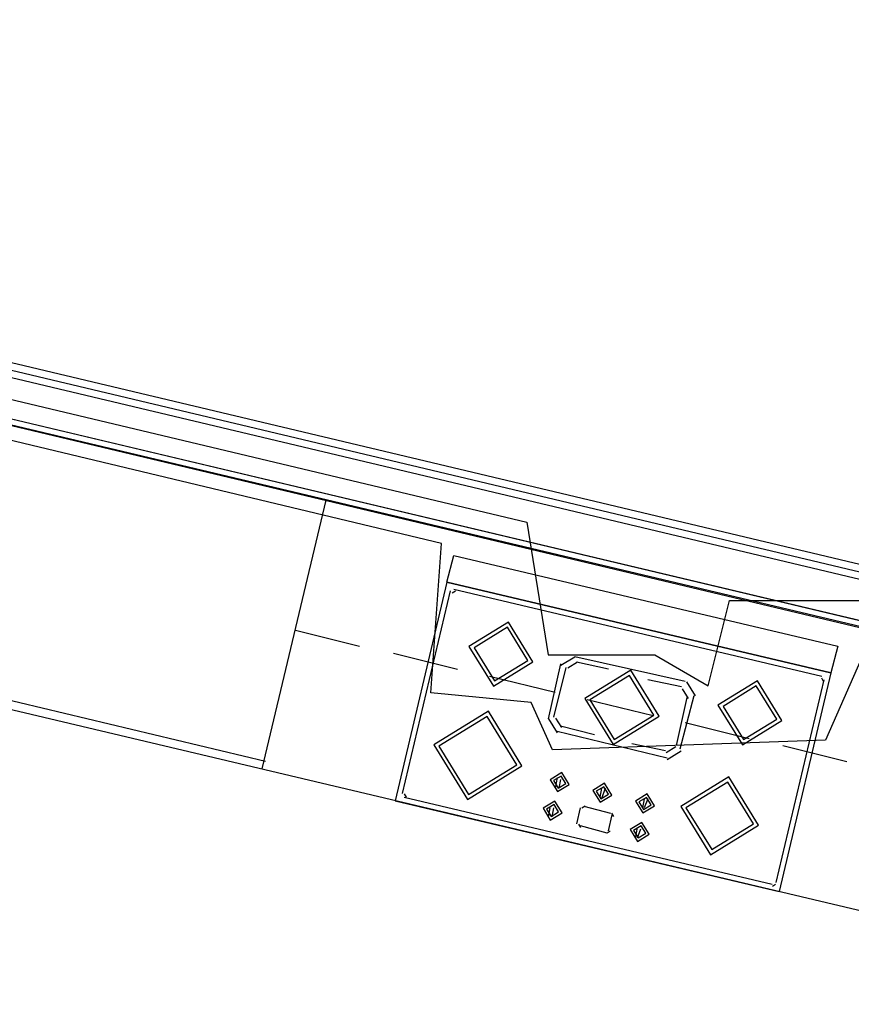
# Model space of a CAD drawing. Header units: feet. Extents: x -79 to 198, y -22 to 181.
# Tile 349 of 656: x 22.6 to 28.83, y 47.9 to 55.29. Entities that reach past the tile are written whole.
import ezdxf

# ---------------------------------------------------------------- set-up
doc = ezdxf.new("R2010")
doc.units = ezdxf.units.FT
for name, color, linetype in [('A-AREA-COMUN', 252, 'CONTINUOUS'), ('A-AREA-UNIDAD', 30, 'CONTINUOUS'), ('A-LINEA', 7, 'CONTINUOUS')]:
    doc.layers.add(name, color=color, linetype=linetype)

msp = doc.modelspace()

# ---------------------------------------------------------------- linework, layer by layer
at = {"layer": 'A-AREA-COMUN'}
msp.add_lwpolyline([(13.872, 55.2889), (14.432, 55.2889), (14.752, 55.0933), (14.88, 53.9733), (17.568, 53.3333), (18.64, 53.3689), (26.4, 51.52), (26.56, 50.5244), (27.36, 50.5244), (27.76, 50.2933), (27.92, 50.9333), (28.928, 50.9333), (58.208, 43.9644)], dxfattribs=at)
at = {"layer": 'A-AREA-UNIDAD'}
msp.add_lwpolyline([(58.08, 43.68), (28.96, 50.6133), (28.64, 49.8844), (26.592, 49.8133), (26.432, 50.1689), (25.68, 50.24), (25.76, 51.36), (17.888, 53.2444), (16.8, 53.2444), (14.528, 53.6889), (14.272, 54.8089)], dxfattribs=at)
at = {"layer": 'A-LINEA'}
for p, q in [((58.32, 44.1511), (17.88, 53.7644)), ((58.3333, 44.2044), (17.8933, 53.8178)), ((58.3067, 44.0978), (17.88, 53.7111)), ((58.24, 43.8044), (17.8, 53.4178)), ((58.2267, 43.7644), (17.7867, 53.3778)), ((20.0267, 52.8444), (34.6267, 49.3644)), ((24.8933, 51.6844), (24.4133, 49.6711)), ((25.8, 51.0711), (25.4133, 49.4311)), ((25.8, 51.0711), (28.68, 50.3911)), ((25.8267, 51.0044), (25.4667, 49.4844)), ((25.8646, 51.0039), (25.8405, 50.9891)), ((25.8533, 51.0178), (28.6133, 50.3644)), ((24.6667, 50.7111), (25.1467, 50.5911)), ((25.4, 50.5378), (25.88, 50.4178)), ((27.5867, 50.3244), (26.76, 50.5111)), ((26.6533, 50.4578), (26.56, 50.0444)), ((26.76, 50.5088), (26.6557, 50.4445)), ((26.7805, 50.4695), (26.7083, 50.425)), ((27.0133, 50.4178), (26.7733, 50.4711)), ((26.12, 50.3644), (26.6133, 50.2444)), ((26.6933, 50.4311), (26.6, 50.0578)), ((28.68, 50.3911), (28.2933, 48.7511)), ((24.44, 49.7244), (21.9867, 50.3111)), ((27.56, 50.2844), (27.3067, 50.3378)), ((27.6643, 50.2177), (27.6, 50.3221)), ((28.6267, 50.3378), (28.2667, 48.8178)), ((28.6261, 50.3265), (28.6113, 50.3506)), ((27.6533, 50.2178), (27.5467, 49.8178)), ((27.6117, 50.1972), (27.5672, 50.2695)), ((26.8533, 50.1911), (27.3467, 50.0711)), ((27.6, 50.2044), (27.52, 49.8444)), ((26.5623, 50.0445), (26.6266, 49.9401)), ((26.615, 50.0517), (26.6595, 49.9794)), ((27.5867, 50.0178), (28.0667, 49.8978)), ((27.4533, 49.7511), (26.6267, 49.9511)), ((26.9067, 49.9244), (26.6533, 49.9911)), ((27.44, 49.8044), (27.1867, 49.8578)), ((27.4461, 49.7927), (27.5184, 49.8372)), ((27.4533, 49.7401), (27.5577, 49.8044)), ((28.32, 49.8444), (28.8, 49.7244)), ((26.6267, 49.6044), (26.6133, 49.5244)), ((26.64, 49.6044), (26.64, 49.6044)), ((26.6533, 49.5911), (26.64, 49.5244)), ((25.4805, 49.4824), (25.4954, 49.4583)), ((26.96, 49.5244), (26.9467, 49.4578)), ((26.9867, 49.5244), (26.96, 49.4444)), ((26.9733, 49.5244), (26.9733, 49.5244)), ((25.4133, 49.4311), (28.2933, 48.7511)), ((25.48, 49.4578), (28.24, 48.8044)), ((27.28, 49.4444), (27.2667, 49.3778)), ((27.3067, 49.4444), (27.28, 49.3778)), ((27.2933, 49.4444), (27.2933, 49.4444)), ((26.5733, 49.3778), (26.56, 49.3111)), ((26.6, 49.3778), (26.5867, 49.3111)), ((26.5867, 49.3778), (26.5867, 49.3778)), ((26.8, 49.3778), (26.7733, 49.2578)), ((26.838, 49.3906), (26.8139, 49.3757)), ((26.8267, 49.3911), (27.0267, 49.3378)), ((27.0528, 49.3132), (27.038, 49.3372)), ((26.7872, 49.2557), (26.802, 49.2317)), ((27.0133, 49.2044), (27.04, 49.3244)), ((26.8, 49.2444), (27, 49.1911)), ((27.002, 49.1917), (27.0261, 49.2065)), ((27.2267, 49.2311), (27.2133, 49.1511)), ((27.2533, 49.2178), (27.2267, 49.1511)), ((27.24, 49.2311), (27.24, 49.2311)), ((28.242, 48.7917), (28.2661, 48.8065))]:
    msp.add_line(p, q, dxfattribs=at)
for points in [[(34.6933, 49.4044), (19.9867, 52.8978), (19.2, 49.5644)], [(25.8533, 51.2711), (28.7333, 50.5911), (28.68, 50.3911), (25.8, 51.0711), (25.8533, 51.2711)], [(25.9667, 50.5882), (26.1496, 50.2911), (26.4466, 50.4741), (26.2637, 50.7711), (25.9667, 50.5882)], [(26.0056, 50.5789), (26.1589, 50.33), (26.4077, 50.4833), (26.2545, 50.7322), (26.0056, 50.5789)], [(26.8344, 50.1974), (27.047, 49.8522), (27.3922, 50.0648), (27.1796, 50.41), (26.8344, 50.1974)], [(26.8734, 50.1882), (27.0563, 49.8911), (27.3533, 50.0741), (27.1704, 50.3711), (26.8734, 50.1882)], [(27.8334, 50.1482), (28.0163, 49.8511), (28.3133, 50.0341), (28.1304, 50.3311), (27.8334, 50.1482)], [(27.8723, 50.1389), (28.0255, 49.89), (28.2744, 50.0433), (28.1211, 50.2922), (27.8723, 50.1389)], [(32.2, 49.9378), (31.72, 47.9378), (21.9733, 50.2444)], [(25.7025, 49.8497), (25.9547, 49.4403), (26.3641, 49.6925), (26.112, 50.1019), (25.7025, 49.8497)], [(25.7415, 49.8405), (25.964, 49.4792), (26.3252, 49.7017), (26.1027, 50.063), (25.7415, 49.8405)], [(26.5753, 49.5881), (26.6297, 49.4998), (26.718, 49.5542), (26.6636, 49.6425), (26.5753, 49.5881)], [(26.6013, 49.5819), (26.6359, 49.5257), (26.6921, 49.5603), (26.6575, 49.6165), (26.6013, 49.5819)], [(26.8953, 49.5081), (26.9497, 49.4198), (27.038, 49.4742), (26.9836, 49.5625), (26.8953, 49.5081)], [(27.5548, 49.3871), (27.7773, 49.0259), (28.1385, 49.2484), (27.916, 49.6096), (27.5548, 49.3871)], [(27.5937, 49.3779), (27.7865, 49.0648), (28.0996, 49.2577), (27.9068, 49.5707), (27.5937, 49.3779)], [(26.9213, 49.5019), (26.9559, 49.4457), (27.0121, 49.4803), (26.9775, 49.5365), (26.9213, 49.5019)], [(27.2153, 49.4281), (27.2697, 49.3398), (27.358, 49.3942), (27.3036, 49.4825), (27.2153, 49.4281)], [(26.522, 49.3747), (26.5764, 49.2864), (26.6647, 49.3408), (26.6103, 49.4291), (26.522, 49.3747)], [(26.5479, 49.3686), (26.5825, 49.3124), (26.6387, 49.347), (26.6041, 49.4032), (26.5479, 49.3686)], [(27.2413, 49.4219), (27.2759, 49.3657), (27.3321, 49.4003), (27.2975, 49.4565), (27.2413, 49.4219)], [(27.1753, 49.2147), (27.2297, 49.1264), (27.318, 49.1808), (27.2636, 49.2691), (27.1753, 49.2147)], [(27.2013, 49.2086), (27.2359, 49.1524), (27.2921, 49.187), (27.2575, 49.2432), (27.2013, 49.2086)]]:
    msp.add_lwpolyline(points, dxfattribs=at)

doc.saveas('drawing.dxf')
